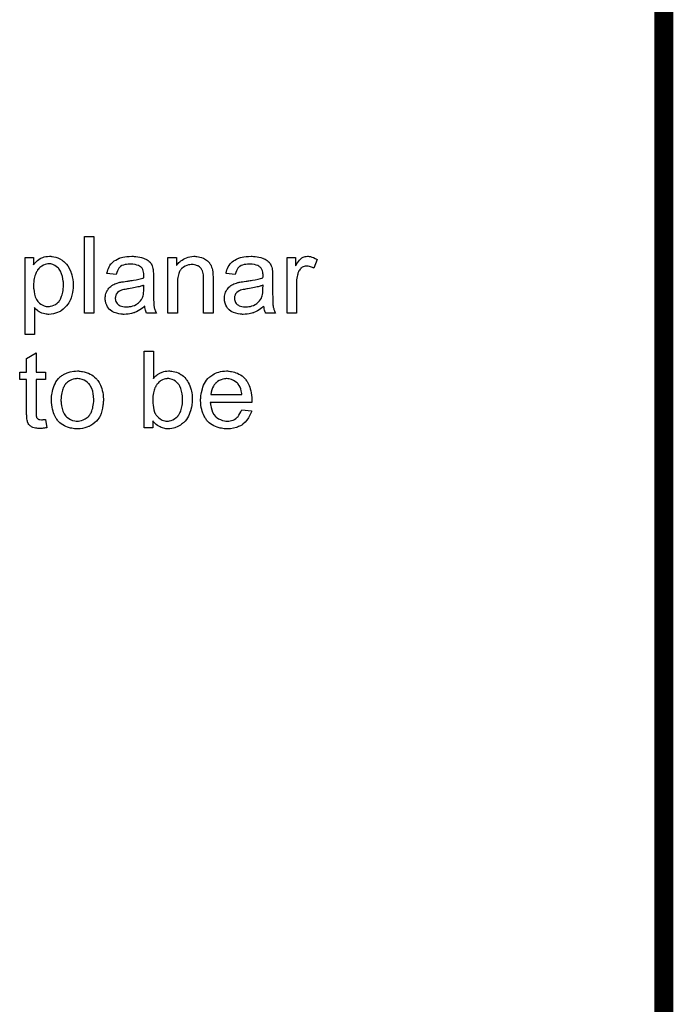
# Model space of a CAD drawing. Extents: x -1.5 to 9, y -3 to 5.
# Tile 297 of 368: x 8.3 to 9, y 0 to 1. Entities that reach past the tile are written whole.
import ezdxf

# ---------------------------------------------------------------- set-up
doc = ezdxf.new("R2010")
doc.units = 0
doc.layers.add('qfn16-30-34-a_mechanical_19', color=1, linetype='CONTINUOUS')

msp = doc.modelspace()

# ---------------------------------------------------------------- linework, layer by layer
at = {"layer": 'qfn16-30-34-a_mechanical_19', "color": 1, "const_width": 0.02}
msp.add_lwpolyline([(9, -0.173), (9, 4.427)], dxfattribs=at)
at = {"layer": 'qfn16-30-34-a_mechanical_19', "color": 1}
for points in [[(8.404518, 0.735063), (8.394683, 0.735063), (8.394683, 0.815127), (8.404518, 0.815127), (8.404518, 0.735063)], [(8.360205, 0.794301), (8.361015, 0.794186), (8.36275, 0.793954), (8.364833, 0.793491), (8.367031, 0.792797), (8.369229, 0.791756), (8.371428, 0.790483), (8.371543, 0.790483), (8.371659, 0.790252), (8.372353, 0.789789), (8.373395, 0.788863), (8.374667, 0.787706), (8.376056, 0.786202), (8.377444, 0.784351), (8.378832, 0.782153), (8.379989, 0.779723), (8.379989, 0.779607), (8.380105, 0.779376), (8.380221, 0.779029), (8.380452, 0.778566), (8.380684, 0.777872), (8.380915, 0.777062), (8.381494, 0.775211), (8.382072, 0.772897), (8.382535, 0.770351), (8.382882, 0.767459), (8.382998, 0.764451), (8.382998, 0.764335), (8.382998, 0.764104), (8.382998, 0.763641), (8.382998, 0.762947), (8.382882, 0.762137), (8.382882, 0.761211), (8.38265, 0.759129), (8.382188, 0.756583), (8.381609, 0.753922), (8.380799, 0.751145), (8.379758, 0.748368), (8.379758, 0.748253), (8.379642, 0.748021), (8.379411, 0.747674), (8.37918, 0.747211), (8.37837, 0.745939), (8.377328, 0.744319), (8.376056, 0.742583), (8.374436, 0.740848), (8.372585, 0.739112), (8.370386, 0.737493), (8.370271, 0.737493), (8.370155, 0.737377), (8.369808, 0.737145), (8.369345, 0.736914), (8.368188, 0.736336), (8.366568, 0.735641), (8.364601, 0.734947), (8.362519, 0.734369), (8.360089, 0.733906), (8.357659, 0.73379), (8.356849, 0.73379), (8.355924, 0.733906), (8.354767, 0.734022), (8.353378, 0.734253), (8.351874, 0.7346), (8.35037, 0.735063), (8.348866, 0.735757), (8.34875, 0.735873), (8.348172, 0.736104), (8.347478, 0.736567), (8.346552, 0.737261), (8.345627, 0.737955), (8.344469, 0.738881), (8.343428, 0.739922), (8.342503, 0.741079), (8.342503, 0.712848), (8.332668, 0.712848), (8.332668, 0.793144), (8.341577, 0.793144), (8.341577, 0.785508), (8.341693, 0.78574), (8.342156, 0.786202), (8.342734, 0.787012), (8.34366, 0.787938), (8.344701, 0.789095), (8.345858, 0.790136), (8.347246, 0.791177), (8.348635, 0.792103), (8.348866, 0.792219), (8.349329, 0.79245), (8.350254, 0.792797), (8.351412, 0.79326), (8.3528, 0.793723), (8.35442, 0.79407), (8.356271, 0.794301), (8.358353, 0.794417), (8.359626, 0.794417), (8.360205, 0.794301)], [(8.446864, 0.794301), (8.4486, 0.794186), (8.450566, 0.793954), (8.452533, 0.793607), (8.4545, 0.793144), (8.456351, 0.792566), (8.456583, 0.79245), (8.457161, 0.792219), (8.457971, 0.791872), (8.459013, 0.791409), (8.460169, 0.790715), (8.461326, 0.79002), (8.462368, 0.789095), (8.463293, 0.788169), (8.463409, 0.788053), (8.46364, 0.787706), (8.463988, 0.787128), (8.46445, 0.786434), (8.465029, 0.785392), (8.465492, 0.784351), (8.465954, 0.783078), (8.466302, 0.781574), (8.466302, 0.781459), (8.466417, 0.781111), (8.466533, 0.780417), (8.466649, 0.779492), (8.466649, 0.778219), (8.466764, 0.776715), (8.46688, 0.774748), (8.46688, 0.77255), (8.46688, 0.75936), (8.46688, 0.759244), (8.46688, 0.758781), (8.46688, 0.758087), (8.46688, 0.757162), (8.46688, 0.75612), (8.46688, 0.754848), (8.466996, 0.752071), (8.466996, 0.749178), (8.467112, 0.746286), (8.467227, 0.745013), (8.467227, 0.743856), (8.467343, 0.742815), (8.467459, 0.742005), (8.467459, 0.741889), (8.467574, 0.741426), (8.46769, 0.740732), (8.468037, 0.739807), (8.468269, 0.738765), (8.468731, 0.737608), (8.46931, 0.736336), (8.469888, 0.735063), (8.459591, 0.735063), (8.459475, 0.735179), (8.45936, 0.735641), (8.459128, 0.73622), (8.458781, 0.737145), (8.458434, 0.738187), (8.458203, 0.73946), (8.457971, 0.740848), (8.45774, 0.742352), (8.457624, 0.742352), (8.457508, 0.742121), (8.456814, 0.741542), (8.455773, 0.740732), (8.454385, 0.739691), (8.452649, 0.73865), (8.450914, 0.737493), (8.449062, 0.736451), (8.447095, 0.735641), (8.446864, 0.735526), (8.44617, 0.73541), (8.445129, 0.735063), (8.443856, 0.734716), (8.442236, 0.734369), (8.440385, 0.734137), (8.438302, 0.733906), (8.43622, 0.73379), (8.435294, 0.73379), (8.4346, 0.733906), (8.43379, 0.733906), (8.432864, 0.734022), (8.430782, 0.734369), (8.428468, 0.734947), (8.425922, 0.735757), (8.423608, 0.736914), (8.421526, 0.738418), (8.421294, 0.73865), (8.420716, 0.739228), (8.419906, 0.740269), (8.41898, 0.741658), (8.418055, 0.743393), (8.417245, 0.74536), (8.416666, 0.74779), (8.416551, 0.748947), (8.416435, 0.750335), (8.416435, 0.750567), (8.416435, 0.751029), (8.416551, 0.751839), (8.416666, 0.752881), (8.416898, 0.754153), (8.417245, 0.755426), (8.417708, 0.756814), (8.418286, 0.758087), (8.418402, 0.758203), (8.418633, 0.758666), (8.419096, 0.75936), (8.419674, 0.76017), (8.420369, 0.761095), (8.421294, 0.762021), (8.42222, 0.762947), (8.423377, 0.763756), (8.423493, 0.763872), (8.423955, 0.764104), (8.424534, 0.764566), (8.42546, 0.765029), (8.426501, 0.765492), (8.427773, 0.766071), (8.429046, 0.766533), (8.43055, 0.766996), (8.430666, 0.766996), (8.431129, 0.767112), (8.431823, 0.767343), (8.432749, 0.767459), (8.433906, 0.76769), (8.43541, 0.767922), (8.437145, 0.768269), (8.439228, 0.7685), (8.439344, 0.7685), (8.439806, 0.768616), (8.440385, 0.768616), (8.441195, 0.768732), (8.44212, 0.768847), (8.443277, 0.769079), (8.44455, 0.769194), (8.445938, 0.769426), (8.448715, 0.770004), (8.451723, 0.770583), (8.454385, 0.771277), (8.455657, 0.771624), (8.456814, 0.771971), (8.456814, 0.772087), (8.456814, 0.772318), (8.45693, 0.773013), (8.45693, 0.773822), (8.45693, 0.774285), (8.45693, 0.774517), (8.45693, 0.774632), (8.45693, 0.774748), (8.45693, 0.775442), (8.456814, 0.776599), (8.456583, 0.777872), (8.456236, 0.77926), (8.455657, 0.780649), (8.454963, 0.781921), (8.454037, 0.782963), (8.453922, 0.783078), (8.453343, 0.783541), (8.452418, 0.784004), (8.451261, 0.784698), (8.449641, 0.785277), (8.44779, 0.785855), (8.445476, 0.786202), (8.442815, 0.786318), (8.441657, 0.786318), (8.440501, 0.786202), (8.438881, 0.785971), (8.437261, 0.78574), (8.435525, 0.785277), (8.433906, 0.784698), (8.432517, 0.783888), (8.432401, 0.783773), (8.431939, 0.783426), (8.43136, 0.782847), (8.430666, 0.781921), (8.429972, 0.780764), (8.429162, 0.77926), (8.428468, 0.777409), (8.427773, 0.775327), (8.41817, 0.776599), (8.41817, 0.776715), (8.418286, 0.776831), (8.418286, 0.777178), (8.418402, 0.77764), (8.418749, 0.778682), (8.419212, 0.780186), (8.41979, 0.78169), (8.420484, 0.78331), (8.42141, 0.78493), (8.422451, 0.786434), (8.422567, 0.786549), (8.42303, 0.787012), (8.423724, 0.787706), (8.42465, 0.788632), (8.425922, 0.789558), (8.427426, 0.790483), (8.429162, 0.791524), (8.431129, 0.792334), (8.431245, 0.792334), (8.43136, 0.79245), (8.431707, 0.792566), (8.43217, 0.792682), (8.433327, 0.793029), (8.434947, 0.793376), (8.436798, 0.793723), (8.439112, 0.79407), (8.441542, 0.794301), (8.444319, 0.794417), (8.445591, 0.794417), (8.446864, 0.794301)], [(8.511077, 0.794301), (8.51235, 0.794186), (8.513854, 0.793954), (8.515474, 0.793607), (8.51721, 0.793144), (8.518829, 0.79245), (8.519061, 0.792335), (8.519524, 0.792103), (8.520334, 0.791756), (8.521259, 0.791178), (8.522416, 0.790483), (8.523457, 0.789558), (8.524499, 0.788632), (8.525424, 0.787475), (8.52554, 0.787359), (8.525771, 0.786897), (8.526119, 0.786318), (8.526697, 0.785508), (8.52716, 0.784351), (8.527623, 0.783194), (8.528201, 0.781806), (8.528548, 0.780302), (8.528548, 0.780186), (8.528664, 0.779723), (8.52878, 0.779029), (8.528895, 0.778103), (8.528895, 0.776715), (8.529011, 0.775095), (8.529127, 0.773128), (8.529127, 0.770699), (8.529127, 0.735063), (8.519292, 0.735063), (8.519292, 0.770236), (8.519292, 0.770351), (8.519292, 0.770467), (8.519292, 0.771277), (8.519292, 0.772318), (8.519176, 0.773591), (8.519061, 0.775095), (8.518829, 0.776599), (8.518482, 0.777988), (8.518135, 0.77926), (8.518135, 0.779376), (8.517904, 0.779723), (8.517557, 0.780302), (8.51721, 0.780996), (8.516631, 0.78169), (8.515937, 0.7825), (8.515011, 0.78331), (8.51397, 0.784004), (8.513854, 0.78412), (8.513507, 0.784351), (8.512813, 0.784582), (8.512003, 0.78493), (8.511077, 0.785277), (8.509921, 0.785624), (8.508532, 0.78574), (8.507144, 0.785855), (8.506565, 0.785855), (8.506102, 0.78574), (8.504945, 0.785624), (8.503441, 0.785392), (8.501822, 0.784814), (8.49997, 0.78412), (8.498119, 0.783194), (8.496384, 0.781806), (8.496152, 0.781574), (8.495689, 0.780996), (8.495342, 0.780533), (8.494995, 0.779955), (8.494532, 0.77926), (8.494185, 0.77845), (8.493722, 0.777525), (8.49326, 0.776368), (8.492913, 0.775095), (8.492566, 0.773707), (8.492334, 0.772203), (8.492103, 0.770583), (8.491871, 0.768616), (8.491871, 0.766649), (8.491871, 0.735063), (8.482037, 0.735063), (8.482037, 0.793144), (8.49083, 0.793144), (8.49083, 0.784814), (8.490946, 0.78493), (8.491177, 0.785277), (8.491524, 0.78574), (8.491987, 0.786318), (8.492681, 0.787012), (8.493491, 0.787822), (8.494417, 0.788748), (8.495574, 0.789673), (8.496731, 0.790483), (8.498119, 0.791409), (8.499623, 0.792219), (8.501243, 0.792913), (8.503094, 0.793491), (8.504945, 0.793954), (8.507028, 0.794301), (8.509226, 0.794417), (8.510152, 0.794417), (8.511077, 0.794301)], [(8.571357, 0.794301), (8.573093, 0.794186), (8.57506, 0.793954), (8.577026, 0.793607), (8.578993, 0.793144), (8.580845, 0.792566), (8.581076, 0.79245), (8.581655, 0.792219), (8.582464, 0.791872), (8.583506, 0.791409), (8.584663, 0.790715), (8.58582, 0.79002), (8.586861, 0.789095), (8.587787, 0.788169), (8.587902, 0.788054), (8.588134, 0.787707), (8.588481, 0.787128), (8.588944, 0.786434), (8.589522, 0.785393), (8.589985, 0.784351), (8.590448, 0.783078), (8.590795, 0.781574), (8.590795, 0.781459), (8.59091, 0.781112), (8.591026, 0.780417), (8.591142, 0.779492), (8.591142, 0.778219), (8.591258, 0.776715), (8.591373, 0.774748), (8.591373, 0.77255), (8.591373, 0.75936), (8.591373, 0.759244), (8.591373, 0.758782), (8.591373, 0.758087), (8.591373, 0.757162), (8.591373, 0.75612), (8.591373, 0.754848), (8.591489, 0.752071), (8.591489, 0.749178), (8.591605, 0.746286), (8.59172, 0.745013), (8.59172, 0.743856), (8.591836, 0.742815), (8.591952, 0.742005), (8.591952, 0.741889), (8.592067, 0.741427), (8.592183, 0.740732), (8.59253, 0.739807), (8.592762, 0.738765), (8.593225, 0.737608), (8.593803, 0.736336), (8.594381, 0.735063), (8.584084, 0.735063), (8.583969, 0.735179), (8.583853, 0.735641), (8.583621, 0.73622), (8.583274, 0.737146), (8.582927, 0.738187), (8.582696, 0.73946), (8.582464, 0.740848), (8.582233, 0.742352), (8.582117, 0.742352), (8.582002, 0.742121), (8.581307, 0.741542), (8.580266, 0.740732), (8.578878, 0.739691), (8.577142, 0.73865), (8.575407, 0.737493), (8.573556, 0.736451), (8.571589, 0.735641), (8.571357, 0.735526), (8.570663, 0.73541), (8.569622, 0.735063), (8.568349, 0.734716), (8.566729, 0.734369), (8.564878, 0.734137), (8.562795, 0.733906), (8.560713, 0.73379), (8.559787, 0.73379), (8.559093, 0.733906), (8.558283, 0.733906), (8.557358, 0.734022), (8.555275, 0.734369), (8.552961, 0.734947), (8.550415, 0.735757), (8.548102, 0.736914), (8.546019, 0.738418), (8.545788, 0.73865), (8.545209, 0.739228), (8.544399, 0.740269), (8.543474, 0.741658), (8.542548, 0.743393), (8.541738, 0.74536), (8.541159, 0.74779), (8.541044, 0.748947), (8.540928, 0.750335), (8.540928, 0.750567), (8.540928, 0.75103), (8.541044, 0.75184), (8.541159, 0.752881), (8.541391, 0.754154), (8.541738, 0.755426), (8.542201, 0.756815), (8.542779, 0.758087), (8.542895, 0.758203), (8.543126, 0.758666), (8.543589, 0.75936), (8.544168, 0.76017), (8.544862, 0.761096), (8.545788, 0.762021), (8.546713, 0.762947), (8.54787, 0.763757), (8.547986, 0.763872), (8.548449, 0.764104), (8.549027, 0.764567), (8.549953, 0.765029), (8.550994, 0.765492), (8.552267, 0.766071), (8.553539, 0.766533), (8.555043, 0.766996), (8.555159, 0.766996), (8.555622, 0.767112), (8.556316, 0.767343), (8.557242, 0.767459), (8.558399, 0.76769), (8.559903, 0.767922), (8.561638, 0.768269), (8.563721, 0.7685), (8.563837, 0.7685), (8.564299, 0.768616), (8.564878, 0.768616), (8.565688, 0.768732), (8.566613, 0.768847), (8.567771, 0.769079), (8.569043, 0.769194), (8.570432, 0.769426), (8.573208, 0.770004), (8.576217, 0.770583), (8.578878, 0.771277), (8.58015, 0.771624), (8.581307, 0.771971), (8.581307, 0.772087), (8.581307, 0.772318), (8.581423, 0.773013), (8.581423, 0.773822), (8.581423, 0.774285), (8.581423, 0.774517), (8.581423, 0.774632), (8.581423, 0.774748), (8.581423, 0.775442), (8.581307, 0.776599), (8.581076, 0.777872), (8.580729, 0.77926), (8.58015, 0.780649), (8.579456, 0.781922), (8.578531, 0.782963), (8.578415, 0.783078), (8.577836, 0.783541), (8.576911, 0.784004), (8.575754, 0.784698), (8.574134, 0.785277), (8.572283, 0.785855), (8.569969, 0.786202), (8.567308, 0.786318), (8.566151, 0.786318), (8.564994, 0.786202), (8.563374, 0.785971), (8.561754, 0.78574), (8.560019, 0.785277), (8.558399, 0.784698), (8.55701, 0.783888), (8.556895, 0.783773), (8.556432, 0.783426), (8.555853, 0.782847), (8.555159, 0.781922), (8.554465, 0.780764), (8.553655, 0.77926), (8.552961, 0.777409), (8.552267, 0.775327), (8.542664, 0.776599), (8.542664, 0.776715), (8.542779, 0.776831), (8.542779, 0.777178), (8.542895, 0.777641), (8.543242, 0.778682), (8.543705, 0.780186), (8.544283, 0.78169), (8.544978, 0.78331), (8.545903, 0.78493), (8.546944, 0.786434), (8.54706, 0.786549), (8.547523, 0.787012), (8.548217, 0.787707), (8.549143, 0.788632), (8.550415, 0.789558), (8.55192, 0.790483), (8.553655, 0.791525), (8.555622, 0.792335), (8.555738, 0.792335), (8.555853, 0.79245), (8.556201, 0.792566), (8.556663, 0.792682), (8.55782, 0.793029), (8.55944, 0.793376), (8.561291, 0.793723), (8.563605, 0.79407), (8.566035, 0.794301), (8.568812, 0.794417), (8.570085, 0.794417), (8.571357, 0.794301)], [(8.62967, 0.794301), (8.630943, 0.79407), (8.632447, 0.793607), (8.634067, 0.793029), (8.635918, 0.792219), (8.637885, 0.791178), (8.634298, 0.782153), (8.634182, 0.782269), (8.633719, 0.7825), (8.633025, 0.782847), (8.6321, 0.783194), (8.631058, 0.783541), (8.629786, 0.783888), (8.628513, 0.78412), (8.62724, 0.784236), (8.626662, 0.784236), (8.626083, 0.78412), (8.625273, 0.784004), (8.624463, 0.783773), (8.623422, 0.783426), (8.622381, 0.782963), (8.621455, 0.782269), (8.62134, 0.782153), (8.620993, 0.781922), (8.620645, 0.781459), (8.620067, 0.78088), (8.619488, 0.78007), (8.61891, 0.779145), (8.618331, 0.778103), (8.617869, 0.776831), (8.617753, 0.776599), (8.617637, 0.775905), (8.617406, 0.774864), (8.617059, 0.773475), (8.616712, 0.77174), (8.61648, 0.769773), (8.616364, 0.76769), (8.616249, 0.765376), (8.616249, 0.735063), (8.606414, 0.735063), (8.606414, 0.793144), (8.615323, 0.793144), (8.615323, 0.784351), (8.615439, 0.784467), (8.615902, 0.785277), (8.61648, 0.786318), (8.617406, 0.787591), (8.618331, 0.788864), (8.619373, 0.790252), (8.620414, 0.791409), (8.621455, 0.792335), (8.621571, 0.79245), (8.621918, 0.792682), (8.622612, 0.793029), (8.623307, 0.793376), (8.624232, 0.793723), (8.625389, 0.79407), (8.626546, 0.794301), (8.627819, 0.794417), (8.628629, 0.794417), (8.62967, 0.794301)], [(8.357428, 0.786665), (8.356849, 0.786665), (8.356387, 0.786549), (8.35523, 0.786318), (8.353726, 0.785971), (8.35199, 0.785277), (8.350139, 0.784235), (8.349097, 0.783541), (8.348172, 0.782731), (8.347246, 0.781806), (8.346321, 0.780764), (8.346321, 0.780649), (8.346089, 0.780533), (8.345858, 0.780186), (8.345627, 0.779723), (8.345279, 0.779029), (8.344817, 0.778335), (8.344354, 0.777409), (8.344007, 0.776484), (8.343544, 0.775327), (8.343081, 0.774054), (8.342734, 0.772665), (8.342271, 0.771161), (8.34204, 0.769426), (8.341808, 0.76769), (8.341577, 0.765839), (8.341577, 0.763756), (8.341577, 0.763641), (8.341577, 0.763294), (8.341577, 0.762715), (8.341693, 0.761905), (8.341693, 0.76098), (8.341808, 0.759938), (8.342156, 0.757509), (8.342734, 0.754732), (8.343428, 0.752071), (8.344585, 0.74941), (8.345279, 0.748253), (8.346089, 0.747211), (8.346321, 0.74698), (8.346899, 0.746402), (8.347825, 0.745476), (8.349097, 0.74455), (8.350717, 0.743625), (8.352568, 0.742699), (8.354651, 0.742121), (8.355808, 0.742005), (8.356965, 0.741889), (8.357659, 0.741889), (8.358122, 0.742005), (8.359279, 0.742236), (8.360899, 0.742583), (8.362634, 0.743278), (8.364486, 0.744203), (8.366337, 0.745592), (8.367262, 0.746402), (8.368188, 0.747327), (8.368188, 0.747443), (8.368419, 0.747558), (8.368651, 0.747906), (8.368882, 0.748368), (8.369345, 0.748947), (8.369692, 0.749757), (8.370155, 0.750567), (8.370618, 0.751608), (8.370965, 0.752649), (8.371428, 0.754038), (8.37189, 0.755426), (8.372237, 0.75693), (8.372469, 0.758666), (8.3727, 0.760517), (8.372932, 0.762484), (8.372932, 0.764566), (8.372932, 0.764682), (8.372932, 0.765029), (8.372932, 0.765608), (8.372816, 0.766418), (8.372816, 0.767343), (8.3727, 0.768385), (8.372353, 0.770814), (8.371775, 0.773475), (8.370965, 0.776136), (8.369808, 0.778798), (8.369114, 0.78007), (8.368304, 0.781111), (8.368304, 0.781227), (8.368072, 0.781343), (8.367494, 0.782037), (8.366568, 0.782847), (8.365296, 0.783888), (8.363676, 0.78493), (8.361825, 0.785855), (8.359742, 0.786434), (8.358585, 0.786549), (8.357428, 0.786665)], [(8.45693, 0.764219), (8.456814, 0.764219), (8.456699, 0.764104), (8.456351, 0.763988), (8.455889, 0.763872), (8.45531, 0.763641), (8.454616, 0.763409), (8.453806, 0.763178), (8.45288, 0.762947), (8.451839, 0.7626), (8.450566, 0.762368), (8.449294, 0.762021), (8.44779, 0.761674), (8.44617, 0.761327), (8.44455, 0.76098), (8.442699, 0.760748), (8.440732, 0.760401), (8.440501, 0.760401), (8.439806, 0.760285), (8.438649, 0.760054), (8.437377, 0.759823), (8.435988, 0.759591), (8.4346, 0.759244), (8.433327, 0.758897), (8.43217, 0.758434), (8.432054, 0.758434), (8.431707, 0.758203), (8.431245, 0.757971), (8.430782, 0.757624), (8.429393, 0.756699), (8.428236, 0.75531), (8.428236, 0.755195), (8.428005, 0.754963), (8.427889, 0.7545), (8.427658, 0.753922), (8.427426, 0.753228), (8.427195, 0.752534), (8.427079, 0.751608), (8.426964, 0.750682), (8.426964, 0.750567), (8.426964, 0.749988), (8.427079, 0.749294), (8.427311, 0.748368), (8.427658, 0.747327), (8.428236, 0.746286), (8.428931, 0.745129), (8.429856, 0.744087), (8.429972, 0.743972), (8.430435, 0.74374), (8.431129, 0.743278), (8.432054, 0.742815), (8.433327, 0.742352), (8.434831, 0.741889), (8.436567, 0.741658), (8.438649, 0.741542), (8.439575, 0.741542), (8.440732, 0.741658), (8.442005, 0.741889), (8.443624, 0.742121), (8.445244, 0.742583), (8.44698, 0.743162), (8.448715, 0.743972), (8.448947, 0.744087), (8.449409, 0.744435), (8.450219, 0.745013), (8.451145, 0.745823), (8.452186, 0.746749), (8.453343, 0.747906), (8.454269, 0.749294), (8.455194, 0.750798), (8.45531, 0.750914), (8.455426, 0.751377), (8.455657, 0.752187), (8.456004, 0.753228), (8.456351, 0.754616), (8.456583, 0.756236), (8.456699, 0.758203), (8.456814, 0.760517), (8.45693, 0.764219)], [(8.581423, 0.764219), (8.581307, 0.764219), (8.581192, 0.764104), (8.580845, 0.763988), (8.580382, 0.763872), (8.579803, 0.763641), (8.579109, 0.763409), (8.578299, 0.763178), (8.577374, 0.762947), (8.576332, 0.7626), (8.57506, 0.762368), (8.573787, 0.762021), (8.572283, 0.761674), (8.570663, 0.761327), (8.569043, 0.76098), (8.567192, 0.760748), (8.565225, 0.760401), (8.564994, 0.760401), (8.564299, 0.760286), (8.563142, 0.760054), (8.56187, 0.759823), (8.560481, 0.759591), (8.559093, 0.759244), (8.55782, 0.758897), (8.556663, 0.758434), (8.556548, 0.758434), (8.556201, 0.758203), (8.555738, 0.757972), (8.555275, 0.757625), (8.553887, 0.756699), (8.552729, 0.755311), (8.552729, 0.755195), (8.552498, 0.754963), (8.552382, 0.754501), (8.552151, 0.753922), (8.55192, 0.753228), (8.551688, 0.752534), (8.551573, 0.751608), (8.551457, 0.750683), (8.551457, 0.750567), (8.551457, 0.749988), (8.551573, 0.749294), (8.551804, 0.748369), (8.552151, 0.747327), (8.552729, 0.746286), (8.553424, 0.745129), (8.554349, 0.744088), (8.554465, 0.743972), (8.554928, 0.74374), (8.555622, 0.743278), (8.556548, 0.742815), (8.55782, 0.742352), (8.559324, 0.741889), (8.56106, 0.741658), (8.563142, 0.741542), (8.564068, 0.741542), (8.565225, 0.741658), (8.566498, 0.741889), (8.568118, 0.742121), (8.569737, 0.742583), (8.571473, 0.743162), (8.573208, 0.743972), (8.57344, 0.744088), (8.573903, 0.744435), (8.574712, 0.745013), (8.575638, 0.745823), (8.576679, 0.746749), (8.577836, 0.747906), (8.578762, 0.749294), (8.579688, 0.750798), (8.579803, 0.750914), (8.579919, 0.751377), (8.58015, 0.752187), (8.580497, 0.753228), (8.580845, 0.754616), (8.581076, 0.756236), (8.581192, 0.758203), (8.581307, 0.760517), (8.581423, 0.764219)], [(8.344238, 0.673464), (8.354188, 0.673464), (8.354188, 0.665828), (8.344238, 0.665828), (8.344238, 0.631697), (8.344238, 0.631465), (8.344238, 0.631002), (8.344238, 0.630308), (8.344354, 0.629498), (8.344469, 0.627647), (8.344585, 0.626837), (8.344701, 0.626259), (8.344817, 0.626027), (8.345164, 0.625564), (8.345627, 0.624986), (8.346436, 0.624407), (8.346668, 0.624292), (8.347246, 0.62406), (8.348288, 0.623829), (8.349792, 0.623713), (8.350949, 0.623713), (8.351527, 0.623829), (8.352337, 0.623829), (8.353263, 0.623945), (8.354188, 0.62406), (8.355461, 0.615383), (8.35523, 0.615383), (8.354767, 0.615267), (8.353957, 0.615151), (8.352916, 0.615036), (8.351759, 0.614804), (8.350486, 0.614689), (8.347941, 0.614573), (8.347015, 0.614573), (8.346089, 0.614689), (8.344932, 0.614804), (8.343544, 0.61492), (8.342156, 0.615267), (8.340883, 0.615614), (8.33961, 0.616193), (8.339494, 0.616308), (8.339147, 0.61654), (8.338684, 0.616887), (8.33799, 0.617465), (8.337412, 0.618044), (8.336718, 0.618854), (8.336023, 0.619664), (8.335561, 0.620705), (8.335561, 0.620821), (8.335329, 0.621284), (8.335213, 0.622093), (8.334982, 0.62325), (8.334751, 0.624755), (8.334635, 0.62568), (8.334635, 0.626721), (8.334519, 0.627994), (8.334404, 0.629267), (8.334404, 0.630655), (8.334404, 0.632275), (8.334404, 0.665828), (8.327114, 0.665828), (8.327114, 0.673464), (8.334404, 0.673464), (8.334404, 0.687811), (8.344238, 0.693712), (8.344238, 0.673464)], [(8.46688, 0.666869), (8.466996, 0.666985), (8.467112, 0.667216), (8.467459, 0.667563), (8.468037, 0.668142), (8.468616, 0.668721), (8.46931, 0.669415), (8.470235, 0.670109), (8.471161, 0.670803), (8.473475, 0.672307), (8.476136, 0.673464), (8.47764, 0.674043), (8.47926, 0.67439), (8.480996, 0.674621), (8.482731, 0.674737), (8.483657, 0.674737), (8.484698, 0.674621), (8.485971, 0.674505), (8.487475, 0.674158), (8.48921, 0.673811), (8.491061, 0.673233), (8.492797, 0.672539), (8.493028, 0.672423), (8.493607, 0.672192), (8.494532, 0.671613), (8.495574, 0.670919), (8.496846, 0.670109), (8.498119, 0.669068), (8.499507, 0.667795), (8.500665, 0.666407), (8.50078, 0.666291), (8.501127, 0.665712), (8.501706, 0.664902), (8.5024, 0.663861), (8.50321, 0.662473), (8.50402, 0.660853), (8.50483, 0.659002), (8.505524, 0.657035), (8.505524, 0.656919), (8.50564, 0.656803), (8.505755, 0.656456), (8.505871, 0.656109), (8.506102, 0.654952), (8.50645, 0.653448), (8.506797, 0.651713), (8.507144, 0.649746), (8.507259, 0.647547), (8.507375, 0.645233), (8.507375, 0.645118), (8.507375, 0.644539), (8.507375, 0.643845), (8.507259, 0.642804), (8.507144, 0.641531), (8.507028, 0.640143), (8.506797, 0.638523), (8.50645, 0.636787), (8.505524, 0.633085), (8.504945, 0.631118), (8.504251, 0.629267), (8.503441, 0.6273), (8.5024, 0.625564), (8.501243, 0.623829), (8.49997, 0.622209), (8.499855, 0.622093), (8.499623, 0.621862), (8.499276, 0.621515), (8.498698, 0.620936), (8.497888, 0.620358), (8.497078, 0.619664), (8.496152, 0.61897), (8.494995, 0.61816), (8.493722, 0.617465), (8.49245, 0.616655), (8.489326, 0.615383), (8.487706, 0.614804), (8.485971, 0.614457), (8.484119, 0.614226), (8.482268, 0.61411), (8.481805, 0.61411), (8.481227, 0.614226), (8.480533, 0.614226), (8.479723, 0.614341), (8.478682, 0.614573), (8.476368, 0.615151), (8.475095, 0.615614), (8.473822, 0.616193), (8.472434, 0.616887), (8.471161, 0.617697), (8.469773, 0.618738), (8.4685, 0.619895), (8.467343, 0.621168), (8.466186, 0.622672), (8.466186, 0.615383), (8.457046, 0.615383), (8.457046, 0.695447), (8.46688, 0.695447), (8.46688, 0.666869)], [(8.389361, 0.674621), (8.390402, 0.674505), (8.391559, 0.674274), (8.392832, 0.674043), (8.394336, 0.673811), (8.39746, 0.67277), (8.39908, 0.672192), (8.4007, 0.671382), (8.402319, 0.670572), (8.403939, 0.669415), (8.405443, 0.668258), (8.406948, 0.666869), (8.407063, 0.666754), (8.407295, 0.666522), (8.407642, 0.666059), (8.408104, 0.665481), (8.408683, 0.664671), (8.409377, 0.66363), (8.410071, 0.662473), (8.410766, 0.6612), (8.41146, 0.659812), (8.412154, 0.658076), (8.412848, 0.656341), (8.413427, 0.654374), (8.413889, 0.652291), (8.414237, 0.650093), (8.414468, 0.647779), (8.414584, 0.645233), (8.414584, 0.645118), (8.414584, 0.644771), (8.414584, 0.644192), (8.414584, 0.643382), (8.414468, 0.642457), (8.414352, 0.6413), (8.414352, 0.640143), (8.414121, 0.63887), (8.413774, 0.635977), (8.41308, 0.633085), (8.41227, 0.630192), (8.411113, 0.627531), (8.411113, 0.627416), (8.410997, 0.6273), (8.410766, 0.626953), (8.410534, 0.62649), (8.409724, 0.625333), (8.408683, 0.623945), (8.407295, 0.622325), (8.405559, 0.620705), (8.403592, 0.619085), (8.401278, 0.617581), (8.401163, 0.617581), (8.401047, 0.617465), (8.4007, 0.617234), (8.400121, 0.617003), (8.399543, 0.616771), (8.398849, 0.61654), (8.397113, 0.615846), (8.395146, 0.615267), (8.392716, 0.614689), (8.390171, 0.614226), (8.387394, 0.61411), (8.386237, 0.61411), (8.385312, 0.614226), (8.38427, 0.614341), (8.383113, 0.614573), (8.381725, 0.614804), (8.380336, 0.615036), (8.377213, 0.615961), (8.375477, 0.616655), (8.373857, 0.61735), (8.372237, 0.618275), (8.370618, 0.619317), (8.369114, 0.620474), (8.36761, 0.621862), (8.367494, 0.621978), (8.367262, 0.622209), (8.366915, 0.622672), (8.366452, 0.623366), (8.365874, 0.624176), (8.365296, 0.625102), (8.364601, 0.626259), (8.363907, 0.627647), (8.363213, 0.629151), (8.362519, 0.630887), (8.36194, 0.632738), (8.361362, 0.634705), (8.360899, 0.636903), (8.360552, 0.639217), (8.36032, 0.641762), (8.360205, 0.644423), (8.360205, 0.644655), (8.360205, 0.645118), (8.36032, 0.645928), (8.36032, 0.647085), (8.360436, 0.648357), (8.360667, 0.649977), (8.360899, 0.651597), (8.361362, 0.653448), (8.361825, 0.655299), (8.362403, 0.657266), (8.363097, 0.659349), (8.364023, 0.661316), (8.364948, 0.663167), (8.366221, 0.665018), (8.367494, 0.666754), (8.369114, 0.668258), (8.369229, 0.668373), (8.369461, 0.668489), (8.369924, 0.668836), (8.370502, 0.669299), (8.371196, 0.669762), (8.372122, 0.67034), (8.373047, 0.670919), (8.374204, 0.671497), (8.375477, 0.672076), (8.376865, 0.672654), (8.379989, 0.673696), (8.383576, 0.674505), (8.385427, 0.674621), (8.387394, 0.674737), (8.388551, 0.674737), (8.389361, 0.674621)], [(8.545209, 0.674621), (8.546135, 0.674506), (8.547292, 0.674274), (8.548564, 0.674043), (8.550068, 0.673696), (8.551457, 0.673349), (8.553077, 0.67277), (8.554581, 0.672192), (8.556201, 0.671382), (8.55782, 0.670456), (8.55944, 0.669415), (8.560944, 0.668142), (8.562333, 0.666754), (8.562448, 0.666638), (8.56268, 0.666407), (8.563027, 0.665944), (8.56349, 0.66525), (8.564068, 0.66444), (8.564647, 0.663514), (8.565341, 0.662357), (8.566035, 0.660969), (8.566729, 0.659465), (8.567423, 0.657845), (8.568002, 0.655994), (8.56858, 0.654027), (8.569043, 0.651828), (8.56939, 0.649514), (8.569622, 0.647085), (8.569737, 0.644424), (8.569737, 0.644308), (8.569737, 0.643845), (8.569737, 0.643035), (8.569622, 0.641878), (8.526234, 0.641878), (8.526234, 0.641763), (8.526234, 0.641415), (8.52635, 0.640953), (8.52635, 0.640258), (8.526466, 0.639448), (8.526697, 0.638523), (8.527044, 0.63644), (8.527738, 0.634126), (8.528664, 0.631581), (8.529937, 0.629267), (8.531556, 0.627184), (8.531672, 0.627184), (8.531788, 0.626953), (8.532482, 0.626374), (8.533523, 0.625564), (8.534912, 0.624755), (8.536763, 0.623829), (8.538845, 0.623019), (8.541159, 0.622441), (8.542432, 0.622325), (8.543821, 0.622209), (8.544746, 0.622209), (8.545788, 0.622325), (8.54706, 0.622556), (8.548449, 0.622903), (8.550068, 0.623366), (8.551573, 0.62406), (8.553077, 0.624986), (8.553192, 0.625102), (8.553771, 0.625564), (8.554465, 0.626259), (8.555275, 0.627184), (8.556201, 0.628457), (8.557242, 0.630077), (8.558283, 0.631928), (8.559209, 0.634126), (8.56939, 0.632854), (8.56939, 0.632738), (8.569275, 0.632506), (8.569159, 0.632044), (8.568927, 0.63135), (8.56858, 0.630655), (8.568233, 0.62973), (8.567308, 0.627763), (8.566151, 0.625564), (8.564531, 0.62325), (8.56268, 0.621052), (8.560366, 0.61897), (8.56025, 0.61897), (8.560019, 0.618738), (8.559672, 0.618507), (8.559209, 0.61816), (8.558514, 0.617813), (8.55782, 0.617466), (8.556895, 0.617003), (8.555853, 0.61654), (8.554696, 0.616077), (8.553539, 0.615614), (8.550647, 0.61492), (8.547407, 0.614342), (8.543821, 0.61411), (8.542548, 0.61411), (8.541738, 0.614226), (8.540697, 0.614342), (8.539424, 0.614573), (8.538036, 0.614804), (8.536531, 0.615036), (8.533292, 0.615961), (8.531556, 0.616656), (8.529937, 0.61735), (8.528201, 0.618275), (8.526581, 0.619317), (8.525077, 0.620474), (8.523573, 0.621862), (8.523457, 0.621978), (8.523226, 0.622209), (8.522879, 0.622672), (8.522416, 0.623366), (8.521838, 0.624176), (8.521259, 0.625102), (8.520565, 0.626259), (8.519871, 0.627531), (8.519176, 0.629035), (8.518482, 0.630655), (8.517904, 0.632506), (8.517325, 0.634473), (8.516862, 0.636556), (8.516515, 0.63887), (8.516284, 0.6413), (8.516168, 0.643845), (8.516168, 0.643961), (8.516168, 0.644539), (8.516168, 0.645233), (8.516284, 0.646275), (8.5164, 0.647547), (8.516515, 0.648936), (8.516747, 0.650556), (8.517094, 0.652175), (8.51802, 0.655878), (8.518598, 0.657729), (8.519292, 0.659696), (8.520218, 0.661547), (8.521259, 0.663283), (8.522416, 0.665018), (8.523689, 0.666638), (8.523805, 0.666754), (8.524036, 0.666985), (8.524499, 0.667332), (8.525077, 0.667911), (8.525771, 0.668489), (8.526697, 0.669183), (8.527738, 0.669993), (8.529011, 0.670688), (8.530284, 0.671497), (8.531788, 0.672192), (8.533408, 0.672886), (8.535143, 0.673464), (8.536994, 0.674043), (8.538961, 0.67439), (8.541044, 0.674621), (8.543242, 0.674737), (8.544399, 0.674737), (8.545209, 0.674621)], [(8.387394, 0.666638), (8.3867, 0.666638), (8.386121, 0.666522), (8.384849, 0.666407), (8.383113, 0.665944), (8.381146, 0.66525), (8.379064, 0.664324), (8.377097, 0.662936), (8.376056, 0.66201), (8.37513, 0.661084), (8.37513, 0.660969), (8.374899, 0.660853), (8.374667, 0.660506), (8.37432, 0.660043), (8.373973, 0.659465), (8.373626, 0.65877), (8.373163, 0.657845), (8.3727, 0.656919), (8.372237, 0.655762), (8.371775, 0.654605), (8.371428, 0.653217), (8.371081, 0.651713), (8.370733, 0.650093), (8.370502, 0.648357), (8.370386, 0.64639), (8.370271, 0.644423), (8.370271, 0.644308), (8.370271, 0.643961), (8.370271, 0.643382), (8.370386, 0.642572), (8.370386, 0.641647), (8.370502, 0.640605), (8.370849, 0.638176), (8.371428, 0.635399), (8.372353, 0.632622), (8.37351, 0.629961), (8.37432, 0.628804), (8.37513, 0.627647), (8.375246, 0.627647), (8.375361, 0.627416), (8.376056, 0.626837), (8.377097, 0.625912), (8.378485, 0.624986), (8.380221, 0.623945), (8.382303, 0.623019), (8.384733, 0.622441), (8.386006, 0.622325), (8.387394, 0.622209), (8.388088, 0.622209), (8.388667, 0.622325), (8.38994, 0.622556), (8.391675, 0.622903), (8.393526, 0.623597), (8.395609, 0.624523), (8.397576, 0.625912), (8.398617, 0.626837), (8.399543, 0.627763), (8.399658, 0.627878), (8.399774, 0.627994), (8.400005, 0.628341), (8.400353, 0.628804), (8.4007, 0.629383), (8.401163, 0.630077), (8.401625, 0.631002), (8.402088, 0.631928), (8.402551, 0.633085), (8.402898, 0.634358), (8.403361, 0.635746), (8.403708, 0.63725), (8.404055, 0.638986), (8.404286, 0.640721), (8.404518, 0.642688), (8.404518, 0.644771), (8.404518, 0.644886), (8.404518, 0.645233), (8.404518, 0.645812), (8.404402, 0.646506), (8.404402, 0.647432), (8.404286, 0.648473), (8.403939, 0.650903), (8.403361, 0.653448), (8.402435, 0.656225), (8.401163, 0.65877), (8.400468, 0.660043), (8.399543, 0.661084), (8.399543, 0.6612), (8.399311, 0.661316), (8.398617, 0.66201), (8.397576, 0.66282), (8.396187, 0.663861), (8.394452, 0.664902), (8.392369, 0.665828), (8.390055, 0.666407), (8.388783, 0.666522), (8.387394, 0.666638)], [(8.482962, 0.666638), (8.481227, 0.666638), (8.480764, 0.666522), (8.479491, 0.666291), (8.477987, 0.665944), (8.476252, 0.66525), (8.474401, 0.664208), (8.473475, 0.66363), (8.472549, 0.66282), (8.471624, 0.66201), (8.470698, 0.660969), (8.470698, 0.660853), (8.470467, 0.660737), (8.470235, 0.66039), (8.470004, 0.659927), (8.469657, 0.659349), (8.469194, 0.658655), (8.468847, 0.657845), (8.468384, 0.656919), (8.467921, 0.655762), (8.467574, 0.654605), (8.467112, 0.653217), (8.466764, 0.651828), (8.466533, 0.650208), (8.466302, 0.648473), (8.46607, 0.646737), (8.46607, 0.644771), (8.46607, 0.644655), (8.46607, 0.644308), (8.46607, 0.643729), (8.46607, 0.643035), (8.466186, 0.642225), (8.466186, 0.641184), (8.466417, 0.638986), (8.466764, 0.636556), (8.467227, 0.63401), (8.467921, 0.631697), (8.468384, 0.630655), (8.468847, 0.62973), (8.468847, 0.629614), (8.469078, 0.629383), (8.46931, 0.629035), (8.469657, 0.628573), (8.470698, 0.6273), (8.472202, 0.626027), (8.473938, 0.624639), (8.476136, 0.623366), (8.477293, 0.622903), (8.478682, 0.622556), (8.479954, 0.622325), (8.481458, 0.622209), (8.482037, 0.622209), (8.4825, 0.622325), (8.483772, 0.622556), (8.485276, 0.622903), (8.487012, 0.623597), (8.488863, 0.624523), (8.490714, 0.625912), (8.49164, 0.626837), (8.492566, 0.627763), (8.492566, 0.627878), (8.492797, 0.627994), (8.493028, 0.628341), (8.49326, 0.628804), (8.493722, 0.629383), (8.49407, 0.630077), (8.494532, 0.631002), (8.494995, 0.631928), (8.495342, 0.633085), (8.495805, 0.634242), (8.496268, 0.63563), (8.496615, 0.637134), (8.496846, 0.638754), (8.497078, 0.64049), (8.497309, 0.642457), (8.497309, 0.644423), (8.497309, 0.644539), (8.497309, 0.644886), (8.497309, 0.645465), (8.497193, 0.646275), (8.497193, 0.6472), (8.497078, 0.648357), (8.496731, 0.650787), (8.496268, 0.653448), (8.495458, 0.656341), (8.494301, 0.658886), (8.493607, 0.660159), (8.492797, 0.6612), (8.492797, 0.661316), (8.492566, 0.661431), (8.491987, 0.66201), (8.491061, 0.662936), (8.489789, 0.663977), (8.488169, 0.664902), (8.486318, 0.665828), (8.484119, 0.666407), (8.482962, 0.666638)], [(8.543358, 0.666638), (8.542664, 0.666638), (8.542201, 0.666522), (8.540928, 0.666407), (8.539424, 0.666059), (8.537573, 0.665481), (8.535606, 0.664671), (8.533755, 0.663514), (8.531904, 0.66201), (8.531672, 0.661779), (8.531209, 0.6612), (8.530399, 0.660159), (8.52959, 0.65877), (8.528664, 0.657151), (8.527854, 0.655068), (8.52716, 0.652638), (8.526813, 0.649977), (8.559324, 0.649977), (8.559324, 0.650093), (8.559324, 0.650324), (8.559209, 0.650671), (8.559209, 0.651134), (8.558977, 0.652523), (8.55863, 0.654027), (8.558052, 0.655878), (8.557473, 0.657613), (8.556548, 0.659349), (8.555506, 0.660853), (8.555506, 0.660969), (8.555275, 0.661084), (8.554696, 0.661779), (8.553655, 0.662704), (8.552267, 0.663745), (8.550531, 0.664787), (8.548449, 0.665712), (8.546019, 0.666407), (8.544746, 0.666522), (8.543358, 0.666638)]]:
    msp.add_lwpolyline(points, dxfattribs=at)

doc.saveas('drawing.dxf')
